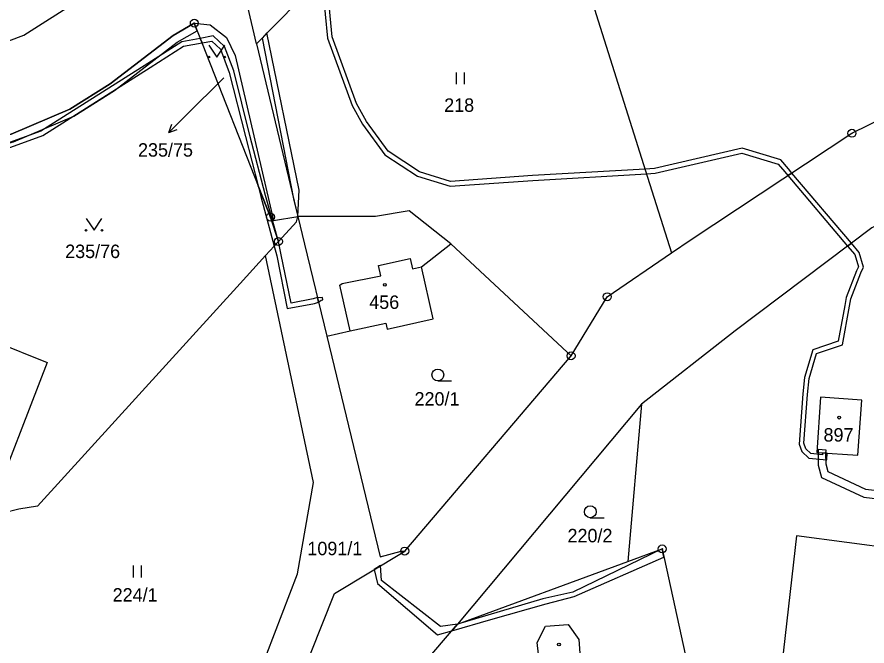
# Model space of a CAD drawing. Extents: x -680203 to -673936, y -1102717 to -1093650.
# Drawn here: x -679395.6 to -679288, y -1098410.8 to -1098331.2 of the extents above; entities that cross this region are included whole.
import ezdxf

# ---------------------------------------------------------------- set-up
doc = ezdxf.new("R2010")
doc.units = 0
for name, color, linetype in [('SOxx02xx_Koleje_param další_Popis10', 7, 'Continuous'), ('SOxx02xx_Staničení_Popis10', 7, 'Continuous'), ('SOxxxxxx_Koleje_hlavní_body_Popis10', 7, 'Continuous'), ('SOxxxxxx_Koleje_LN_parametry_Popis10', 7, 'Continuous'), ('SOxxxxxx_Koleje_param další_Popis10', 7, 'Continuous'), ('SOxxxxxx_Osa_bod_P', 7, 'Continuous'), ('SOxxxxxx_Staničení_Popis10', 7, 'Continuous'), ('x_prac', 7, 'Continuous')]:
    doc.layers.add(name, color=color, linetype=linetype)

msp = doc.modelspace()

# ---------------------------------------------------------------- linework, layer by layer
at = {"layer": 'SOxx02xx_Koleje_param další_Popis10'}
for centre, radius in [((-679373.15, -1098331.99), 0.5), ((-679373.15, -1098331.99), 0.0303), ((-679289.93, -1098345.92), 0.5), ((-679289.93, -1098345.92), 0.0303), ((-679363.52, -1098356.53), 0.5), ((-679363.52, -1098356.53), 0.0303), ((-679362.5, -1098359.62), 0.5), ((-679362.5, -1098359.62), 0.0303), ((-679320.89, -1098366.61), 0.5), ((-679320.89, -1098366.61), 0.0303), ((-679325.47, -1098374.08), 0.5), ((-679325.47, -1098374.08), 0.0303), ((-679346.52, -1098398.79), 0.5), ((-679346.52, -1098398.79), 0.0303), ((-679313.94, -1098398.51), 0.5), ((-679313.94, -1098398.51), 0.0303)]:
    msp.add_circle(centre, radius, dxfattribs=at)
at = {"layer": 'SOxx02xx_Staničení_Popis10'}
for p, q in [((-679369.43, -1098338.92), (-679374.24, -1098343.69)), ((-679374.24, -1098343.69), (-679376.36, -1098345.81)), ((-679376.36, -1098345.81), (-679376.01, -1098344.75)), ((-679376.36, -1098345.81), (-679375.3, -1098345.46))]:
    msp.add_line(p, q, dxfattribs=at)
at = {"layer": 'SOxxxxxx_Koleje_hlavní_body_Popis10'}
for p, q in [((-679339.95, -1098339.72), (-679339.95, -1098338.22)), ((-679338.95, -1098339.72), (-679338.95, -1098338.22)), ((-679342.33, -1098377.25), (-679340.58, -1098377.25)), ((-679323.04, -1098394.56), (-679321.29, -1098394.56)), ((-679380.85, -1098402.11), (-679380.85, -1098400.61)), ((-679379.85, -1098402.11), (-679379.85, -1098400.61))]:
    msp.add_line(p, q, dxfattribs=at)
for points in [[(-679371.3, -1098334.78), (-679370.3, -1098336.28), (-679369.3, -1098334.78)], [(-679386.84, -1098356.7), (-679385.84, -1098358.2), (-679384.84, -1098356.7)]]:
    msp.add_lwpolyline(points, dxfattribs=at)
for centre, radius in [((-679371.3, -1098336.28), 0.1), ((-679369.3, -1098336.28), 0.1), ((-679386.84, -1098358.2), 0.1), ((-679384.84, -1098358.2), 0.1), ((-679342.33, -1098376.5), 0.75), ((-679323.04, -1098393.81), 0.75)]:
    msp.add_circle(centre, radius, dxfattribs=at)
at = {"layer": 'SOxxxxxx_Koleje_LN_parametry_Popis10'}
for points in [[(-679356.88, -1098327.78), (-679356.29, -1098333.87), (-679353.15, -1098342.42), (-679351.85, -1098344.75), (-679349.03, -1098348.64), (-679344.92, -1098351.36), (-679340.78, -1098352.62), (-679330.29, -1098351.88), (-679315.93, -1098351.05), (-679314.84, -1098350.99), (-679303.84, -1098348.43), (-679299.27, -1098349.81), (-679298.43, -1098350.82), (-679298.04, -1098351.28), (-679297.53, -1098350.95), (-679297.97, -1098350.44), (-679298.93, -1098349.29), (-679303.82, -1098347.81), (-679314.92, -1098350.39), (-679316.11, -1098350.46), (-679330.33, -1098351.28), (-679340.72, -1098352.02), (-679344.66, -1098350.82), (-679348.61, -1098348.2), (-679351.35, -1098344.43), (-679352.61, -1098342.16), (-679355.71, -1098333.73), (-679356.26, -1098327.88)], [(-679278.66, -1098392.12), (-679288.17, -1098391), (-679292.94, -1098388.78), (-679293.2, -1098387.79), (-679293.22, -1098386.4), (-679293.19, -1098386.01), (-679294.19, -1098385.94), (-679294.22, -1098386.34), (-679294.2, -1098387.93), (-679293.78, -1098389.48), (-679288.43, -1098391.98), (-679278.89, -1098393.11)]]:
    msp.add_lwpolyline(points, dxfattribs=at)
for points in [[(-679372.78, -1098332.94), (-679373.15, -1098331.99), (-679375.82, -1098333.54), (-679383.8, -1098339.66), (-679388.89, -1098342.88), (-679396.31, -1098346.03), (-679404.09, -1098348.15), (-679408.67, -1098348.78), (-679408.56, -1098349.77), (-679403.86, -1098349.13), (-679396.02, -1098346.99), (-679388.41, -1098343.76), (-679383.26, -1098340.5), (-679375.3, -1098334.4)], [(-679364.58, -1098333.87), (-679360.59, -1098354.2), (-679360.05, -1098356.47), (-679359.88, -1098353.14), (-679363.95, -1098333.23)], [(-679406.95, -1098352.32), (-679406.44, -1098350.1), (-679396.82, -1098347.84), (-679392.31, -1098346.19), (-679378.72, -1098337.61), (-679374.52, -1098334.9), (-679372.17, -1098334.48), (-679372.4, -1098333.91), (-679374.74, -1098334.34), (-679379.04, -1098337.11), (-679392.57, -1098345.65), (-679397, -1098347.26), (-679406.94, -1098349.6), (-679407.43, -1098351.76), (-679413.29, -1098352.36), (-679413.25, -1098352.96)], [(-679363.52, -1098356.53), (-679362.5, -1098359.62), (-679364.14, -1098353.78), (-679366.1, -1098346.2), (-679368.16, -1098338.04), (-679369.33, -1098334.96), (-679370.74, -1098333.61), (-679372.4, -1098333.91), (-679372.17, -1098334.48), (-679370.94, -1098334.25), (-679369.85, -1098335.3), (-679368.74, -1098338.22), (-679366.68, -1098346.34), (-679365.07, -1098352.58)], [(-679297.53, -1098350.95), (-679298.04, -1098351.28), (-679290.47, -1098360.2), (-679289.99, -1098359.84)], [(-679363.04, -1098360.22), (-679362.5, -1098359.62), (-679363.52, -1098356.53), (-679365.07, -1098352.58), (-679364.72, -1098353.94)], [(-679357.42, -1098367.31), (-679357.56, -1098366.72), (-679358.09, -1098366.89), (-679360.91, -1098367.41), (-679362.14, -1098361.29), (-679362.5, -1098359.62), (-679363.04, -1098360.22), (-679362.72, -1098361.43), (-679361.39, -1098368.11), (-679357.95, -1098367.47)], [(-679289.36, -1098363.34), (-679290.65, -1098366.7), (-679290.84, -1098367.71), (-679291.66, -1098372.23), (-679294.87, -1098373.34), (-679295.95, -1098376.81), (-679296.16, -1098378.91), (-679296.62, -1098385.24), (-679296.26, -1098386.17), (-679295.39, -1098387.04), (-679293.11, -1098387.26), (-679293.06, -1098386.41), (-679293.66, -1098386.37), (-679293.67, -1098386.6), (-679295.11, -1098386.46), (-679295.74, -1098385.83), (-679296.02, -1098385.14), (-679295.56, -1098378.97), (-679295.35, -1098376.93), (-679294.39, -1098373.8), (-679291.14, -1098372.69), (-679290.24, -1098367.81), (-679290.07, -1098366.86), (-679288.8, -1098363.58), (-679288.47, -1098362.88), (-679289.01, -1098361), (-679289.99, -1098359.84), (-679290.47, -1098360.2), (-679289.55, -1098361.28), (-679289.11, -1098362.82)], [(-679356.94, -1098366.7), (-679357.16, -1098366.76), (-679357.56, -1098366.72), (-679357.42, -1098367.31), (-679357.09, -1098367.04), (-679356.87, -1098366.98)], [(-679339.83, -1098408.02), (-679340.56, -1098408.87), (-679335.64, -1098407.46), (-679328.64, -1098405.48), (-679325.06, -1098404.53), (-679313.72, -1098399.54), (-679313.94, -1098398.51), (-679325.26, -1098403.97), (-679329.04, -1098404.85)], [(-679350.38, -1098401.12), (-679349.98, -1098402.87), (-679342.39, -1098409.4), (-679340.56, -1098408.87), (-679339.83, -1098408.02), (-679342, -1098408.34), (-679349.44, -1098402.53), (-679349.57, -1098400.63)]]:
    msp.add_lwpolyline(points, close=True, dxfattribs=at)
at = {"layer": 'SOxxxxxx_Koleje_param další_Popis10'}
for centre in [(-679349.03, -1098365.11), (-679291.54, -1098381.9), (-679327, -1098410.6)]:
    msp.add_circle(centre, 0.175, dxfattribs=at)
at = {"layer": 'SOxxxxxx_Staničení_Popis10'}
for p, q in [((-679349.84, -1098362.65), (-679345.84, -1098361.76)), ((-679345.84, -1098361.76), (-679345.54, -1098363.08)), ((-679349.55, -1098363.97), (-679349.84, -1098362.65)), ((-679345.54, -1098363.08), (-679344.38, -1098362.82)), ((-679354.42, -1098364.94), (-679349.55, -1098363.97)), ((-679354.72, -1098365.12), (-679354.42, -1098364.94)), ((-679353.43, -1098370.94), (-679354.72, -1098365.12))]:
    msp.add_line(p, q, dxfattribs=at)
at = {"layer": 'x_prac'}
for p, q in [((-679365.29, -1098334.59), (-679360.05, -1098356.47)), ((-679364.12, -1098361.4), (-679362.5, -1098359.62)), ((-679346.52, -1098398.79), (-679325.47, -1098374.08)), ((-679316.56, -1098380.19), (-679339.83, -1098408.02)), ((-679316.56, -1098380.19), (-679318.29, -1098400.11)), ((-679339.83, -1098408.02), (-679318.29, -1098400.11)), ((-679345.05, -1098414.12), (-679339.83, -1098408.02))]:
    msp.add_line(p, q, dxfattribs=at)
for points in [[(-679365.29, -1098334.59), (-679366.39, -1098329.93), (-679366.27, -1098326.88), (-679365.2, -1098324.03), (-679362.04, -1098320.05), (-679345.32, -1098305.34), (-679338.11, -1098299.77), (-679333.44, -1098297.04), (-679327.87, -1098294.66), (-679315.36, -1098290.71), (-679309.39, -1098289.32), (-679297.54, -1098287.41), (-679295.95, -1098290.78)], [(-679332.94, -1098304.63), (-679338.17, -1098307.02), (-679340.62, -1098309.51), (-679349.74, -1098318.78), (-679365.29, -1098334.59)], [(-679332.94, -1098304.63), (-679330.21, -1098308.66), (-679326.25, -1098318.27), (-679315.79, -1098351.49), (-679312.78, -1098361.03)], [(-679130.44, -1098313.41), (-679139.7, -1098316.72), (-679165.24, -1098320.69), (-679184.54, -1098323.11), (-679208.97, -1098327.27), (-679246.6, -1098336.69), (-679287.41, -1098357.9), (-679304.72, -1098370.93), (-679316.56, -1098380.19)], [(-679429.43, -1098337.41), (-679422.63, -1098337.98), (-679414.84, -1098338.3), (-679413.1, -1098343.14), (-679409.9, -1098342.89), (-679409.12, -1098337.85), (-679403.23, -1098336.72), (-679394.73, -1098333.49), (-679387.89, -1098329.16), (-679380.88, -1098323.43), (-679375.5, -1098318.09)], [(-679312.78, -1098361.03), (-679310.28, -1098359.38), (-679289.93, -1098345.92), (-679258.5, -1098330.53), (-679223.5, -1098319.98)], [(-679413.35, -1098351.52), (-679412.38, -1098351.37), (-679410.25, -1098351.12), (-679408.44, -1098350.9), (-679408.67, -1098348.78), (-679404.09, -1098348.15), (-679396.31, -1098346.03), (-679388.89, -1098342.88), (-679383.8, -1098339.66), (-679375.82, -1098333.54), (-679373.15, -1098331.99)], [(-679373.15, -1098331.99), (-679363.52, -1098356.53), (-679362.5, -1098359.62)], [(-679373.15, -1098331.99), (-679371.12, -1098332.22), (-679369.07, -1098333.82), (-679367.97, -1098336.09), (-679363.12, -1098356.94), (-679360.05, -1098356.47)], [(-679340.68, -1098359.92), (-679345.97, -1098355.73), (-679350.21, -1098356.46), (-679360.05, -1098356.47)], [(-679362.5, -1098359.62), (-679360.22, -1098357.12), (-679360.05, -1098356.47)], [(-679360.05, -1098356.47), (-679359.2, -1098359.96), (-679356.38, -1098371.59)], [(-679356.38, -1098371.59), (-679353.43, -1098370.94), (-679348.89, -1098369.94), (-679348.73, -1098370.7), (-679342.92, -1098369.41), (-679344.38, -1098362.82), (-679340.68, -1098359.92)], [(-679340.68, -1098359.92), (-679325.96, -1098373.61), (-679325.47, -1098374.08)], [(-679325.47, -1098374.08), (-679320.89, -1098366.61), (-679312.78, -1098361.03)], [(-679364.12, -1098361.4), (-679367.34, -1098364.94), (-679392.98, -1098393.09), (-679395.34, -1098393.5), (-679399.37, -1098394.51)], [(-679366.86, -1098419.36), (-679360.07, -1098401.68), (-679358.07, -1098390.09), (-679364.12, -1098361.4)], [(-679356.38, -1098371.59), (-679349.64, -1098399.52), (-679346.99, -1098398.78), (-679346.52, -1098398.79)], [(-679398.51, -1098372.22), (-679391.75, -1098374.92), (-679399.37, -1098394.51)], [(-679288.69, -1098379.71), (-679293.91, -1098379.33), (-679294.36, -1098386.33), (-679289.19, -1098386.65), (-679288.69, -1098379.71)], [(-679295.45, -1098470.79), (-679294.31, -1098470.93), (-679293.37, -1098463.29), (-679292.58, -1098463.39), (-679292.19, -1098460.27), (-679292.98, -1098460.17), (-679291.17, -1098445.45), (-679290.38, -1098445.54), (-679289.99, -1098442.44), (-679290.79, -1098442.35), (-679289.84, -1098434.67), (-679288.63, -1098434.82), (-679287.7, -1098427.14), (-679287.32, -1098424.04), (-679285.53, -1098409.33), (-679285.14, -1098406.18), (-679284.22, -1098398.55), (-679296.96, -1098396.86), (-679301.06, -1098433.21), (-679302.2, -1098433.08), (-679303.49, -1098444.49)], [(-679356.95, -1098429.57), (-679363.06, -1098423.36), (-679355.41, -1098404.15), (-679346.52, -1098398.79)], [(-679318.29, -1098400.11), (-679313.94, -1098398.51), (-679306.73, -1098431.53), (-679303.49, -1098444.49)], [(-679324.12, -1098415.15), (-679329.16, -1098415.52), (-679329.77, -1098410.36), (-679328.7, -1098408.3), (-679325.85, -1098408.09), (-679324.5, -1098409.97), (-679324.12, -1098415.15)]]:
    msp.add_lwpolyline(points, dxfattribs=at)

# ---------------------------------------------------------------- texts
at = {"layer": 'SOxxxxxx_Osa_bod_P'}
for s, p in [('218', (-679341.53, -1098343.21)), ('235/75', (-679380.27, -1098348.88)), ('235/76', (-679389.49, -1098361.71)), ('456', (-679351.01, -1098368.14)), ('220/1', (-679345.28, -1098380.38)), ('897', (-679293.52, -1098384.93)), ('220/2', (-679325.92, -1098397.68)), ('1091/1', (-679358.84, -1098399.31)), ('224/1', (-679383.48, -1098405.18))]:
    msp.add_text(s, height=1.7, dxfattribs=at).set_placement(p)

doc.saveas('drawing.dxf')
